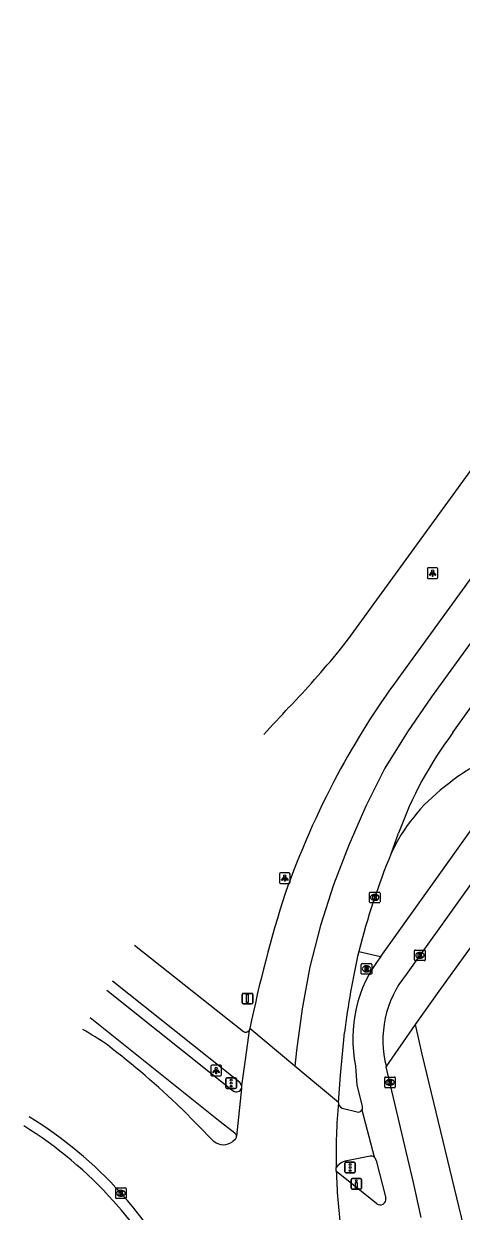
# Model space of a CAD drawing. Extents: x 160107 to 160928, y 382056 to 382918.
# Drawn here: x 160122.6 to 160163.8, y 382197.2 to 382309.1 of the extents above; entities that cross this region are included whole.
import ezdxf

# ---------------------------------------------------------------- set-up
doc = ezdxf.new("R2010")
doc.units = 0
for name, color, linetype in [('IMGEO_Drukknoppaal', 7, 'Continuous'), ('IMGEO_Fietspad_open', 7, 'Continuous'), ('IMGEO_Kolk', 7, 'Continuous'), ('IMGEO_Lichtpunt', 7, 'Continuous'), ('IMGEO_Rijbaan_lokaal_gesloten', 7, 'Continuous'), ('IMGEO_Rijbaan_lokaal_open', 7, 'Continuous'), ('IMGEO_Rijbaan_regionaal_gesloten', 7, 'Continuous'), ('IMGEO_Rioolput', 7, 'Continuous'), ('IMGEO_Verkeersbordpaal', 7, 'Continuous'), ('IMGEO_Verkeerseiland_open', 7, 'Continuous'), ('IMGEO_Verkeersregelinstallatiepaal', 7, 'Continuous'), ('IMGEO_Voetpad_open', 7, 'Continuous')]:
    doc.layers.add(name, color=color, linetype=linetype)

msp = doc.modelspace()

# ---------------------------------------------------------------- linework, layer by layer
at = {"layer": 'IMGEO_Drukknoppaal'}
for p, q in [((160153.41, 382199.35), (160153.41, 382200.15)), ((160153.41, 382200.15), (160153.41, 382199.35)), ((160153.51, 382200.25), (160154.29, 382200.25)), ((160154.29, 382200.25), (160153.51, 382200.25)), ((160154.39, 382200.15), (160154.39, 382199.35)), ((160154.39, 382199.35), (160154.39, 382200.15)), ((160154.29, 382199.25), (160153.51, 382199.25)), ((160153.51, 382199.25), (160154.29, 382199.25))]:
    msp.add_line(p, q, dxfattribs=at)
msp.add_lwpolyline([(160153.98, 382199.88), (160153.98, 382199.38), (160153.82, 382199.38), (160153.82, 382199.88), (160153.98, 382199.88)], dxfattribs=at)
msp.add_circle((160153.9, 382200.04), 0.085, dxfattribs=at)
for centre, start, end in [((160153.51, 382200.15), 90, 180), ((160153.51, 382200.15), 90, 180), ((160154.29, 382200.15), 0, 90), ((160154.29, 382200.15), 360, 90), ((160153.51, 382199.35), 180, 270), ((160153.51, 382199.35), 180, 270), ((160154.29, 382199.35), 270, 0), ((160154.29, 382199.35), 270, 0)]:
    msp.add_arc(centre, 0.1, start, end, dxfattribs=at)
at = {"layer": 'IMGEO_Fietspad_open'}
for points in [[(160169.74, 382240.2), (160156.19, 382221.19)], [(160169.16, 382234.24), (160158.59, 382219.49)], [(160130.39, 382218), (160142.31, 382208.5)], [(160128.81, 382215.42), (160141.07, 382205.63), (160142.46, 382204.55)], [(160153.82, 382210.86), (160153.96, 382209.07), (160154.46, 382207.09)], [(160160.02, 382196.58), (160159.29, 382199.89), (160156.72, 382210.79)], [(160154.42, 382206.72), (160155.57, 382202.29)], [(160155.78, 382201.96), (160156.69, 382198.39)], [(160155.82, 382197.86), (160152.17, 382200.78), (160152.01, 382200.97)]]:
    msp.add_lwpolyline(points, dxfattribs=at)
for centre, radius, start, end in [((160166.26, 382213.45), 12.7, 142.4399, 191.7306), ((160166.18, 382213.31), 9.78, 140.8755, 194.9458), ((160142.6, 382208.93), 0.509, 235.9494, 337.9899), ((160154.06, 382206.95), 0.429, 327.6085, 19.169), ((160142.2, 382204.23), 0.412, 0.5717, 50.3407), ((160155.28, 382201.87), 0.502, 9.6042, 55.1571), ((160156.13, 382198.33), 0.562, 236.0291, 6.1686)]:
    msp.add_arc(centre, radius, start, end, dxfattribs=at)
at = {"layer": 'IMGEO_Kolk'}
for p, q in [((160155.13, 382226.32), (160155.13, 382227.17)), ((160155.2, 382227.25), (160156.06, 382227.25)), ((160155.62, 382227.03), (160155.64, 382227.03)), ((160155.64, 382226.47), (160155.62, 382226.47)), ((160156.13, 382227.17), (160156.13, 382226.32)), ((160156.06, 382226.25), (160155.2, 382226.25)), ((160159.39, 382220.86), (160159.39, 382221.71)), ((160159.47, 382221.79), (160160.32, 382221.79)), ((160159.88, 382221.57), (160159.91, 382221.57)), ((160159.9, 382221.01), (160159.88, 382221.01)), ((160160.39, 382221.71), (160160.39, 382220.86)), ((160160.32, 382220.79), (160159.47, 382220.79)), ((160156.57, 382208.9), (160156.57, 382209.75)), ((160156.64, 382209.82), (160157.5, 382209.82)), ((160157.57, 382209.75), (160157.57, 382208.9)), ((160157.5, 382208.82), (160156.64, 382208.82)), ((160157.08, 382209.04), (160157.05, 382209.04)), ((160157.06, 382209.6), (160157.08, 382209.6)), ((160131.22, 382198.45), (160131.22, 382199.3)), ((160131.29, 382199.37), (160132.14, 382199.37)), ((160131.73, 382198.59), (160131.7, 382198.59)), ((160131.71, 382199.15), (160131.73, 382199.15)), ((160132.22, 382199.3), (160132.22, 382198.45)), ((160132.14, 382198.37), (160131.29, 382198.37))]:
    msp.add_line(p, q, dxfattribs=at)
for points in [[(160155.13, 382226.32), (160155.13, 382227.17)], [(160155.2, 382227.25), (160156.06, 382227.25)], [(160155.45, 382226.95), (160155.57, 382226.95), (160155.57, 382226.79), (160155.7, 382226.95), (160155.87, 382226.95), (160155.72, 382226.8), (160155.87, 382226.55), (160155.72, 382226.55), (160155.64, 382226.71), (160155.57, 382226.64), (160155.57, 382226.55), (160155.45, 382226.55), (160155.45, 382226.95)], [(160156.13, 382227.17), (160156.13, 382226.32)], [(160156.06, 382226.25), (160155.2, 382226.25)], [(160159.39, 382220.86), (160159.39, 382221.71)], [(160159.47, 382221.79), (160160.32, 382221.79)], [(160159.71, 382221.49), (160159.84, 382221.49), (160159.84, 382221.34), (160159.97, 382221.49), (160160.13, 382221.49), (160159.99, 382221.34), (160160.14, 382221.09), (160159.99, 382221.09), (160159.9, 382221.25), (160159.84, 382221.19), (160159.84, 382221.09), (160159.71, 382221.09), (160159.71, 382221.49)], [(160160.39, 382221.71), (160160.39, 382220.86)], [(160160.32, 382220.79), (160159.47, 382220.79)], [(160156.57, 382208.9), (160156.57, 382209.75)], [(160156.64, 382209.82), (160157.5, 382209.82)], [(160157.57, 382209.75), (160157.57, 382208.9)], [(160157.5, 382208.82), (160156.64, 382208.82)], [(160156.89, 382209.52), (160157.01, 382209.52), (160157.01, 382209.37), (160157.14, 382209.52), (160157.31, 382209.52), (160157.16, 382209.37), (160157.31, 382209.12), (160157.16, 382209.12), (160157.08, 382209.29), (160157.01, 382209.22), (160157.01, 382209.12), (160156.89, 382209.12), (160156.89, 382209.52)], [(160131.22, 382198.45), (160131.22, 382199.3)], [(160131.29, 382199.37), (160132.14, 382199.37)], [(160131.54, 382199.07), (160131.66, 382199.07), (160131.66, 382198.92), (160131.79, 382199.07), (160131.96, 382199.07), (160131.81, 382198.92), (160131.96, 382198.67), (160131.81, 382198.67), (160131.73, 382198.84), (160131.66, 382198.77), (160131.66, 382198.67), (160131.54, 382198.67), (160131.54, 382199.07)], [(160132.22, 382199.3), (160132.22, 382198.45)], [(160132.14, 382198.37), (160131.29, 382198.37)]]:
    msp.add_lwpolyline(points, dxfattribs=at)
for centre, start, end in [((160155.21, 382227.17), 91.552, 178.448), ((160155.21, 382227.17), 91.552, 178.448), ((160156.05, 382227.17), 1.552, 88.448), ((160156.05, 382227.17), 1.552, 88.448), ((160155.21, 382226.32), 181.552, 268.448), ((160155.21, 382226.32), 181.552, 268.448), ((160156.05, 382226.32), 271.552, 358.448), ((160156.05, 382226.32), 271.552, 358.448), ((160159.47, 382221.71), 91.552, 178.448), ((160159.47, 382221.71), 91.552, 178.448), ((160159.47, 382220.86), 181.552, 268.448), ((160159.47, 382220.86), 181.552, 268.448), ((160160.32, 382221.71), 1.552, 88.448), ((160160.32, 382221.71), 1.552, 88.448), ((160160.32, 382220.86), 271.552, 358.448), ((160160.32, 382220.86), 271.552, 358.448), ((160156.65, 382209.75), 91.552, 178.448), ((160156.65, 382209.75), 91.552, 178.448), ((160157.49, 382209.75), 1.552, 88.448), ((160157.49, 382209.75), 1.552, 88.448), ((160156.65, 382208.9), 181.552, 268.448), ((160156.65, 382208.9), 181.552, 268.448), ((160157.49, 382208.9), 271.552, 358.448), ((160157.49, 382208.9), 271.552, 358.448), ((160131.29, 382199.3), 91.552, 178.448), ((160131.29, 382199.3), 91.552, 178.448), ((160131.29, 382198.45), 181.552, 268.448), ((160131.29, 382198.45), 181.552, 268.448), ((160132.14, 382199.3), 1.552, 88.448), ((160132.14, 382199.3), 1.552, 88.448), ((160132.14, 382198.45), 271.552, 358.448), ((160132.14, 382198.45), 271.552, 358.448)]:
    msp.add_arc(centre, 0.0765, start, end, dxfattribs=at)
for centre, major_axis, ratio, start_param, end_param in [((160155.62, 382226.75), (-0.387, 0.002), 0.722429, 4.712389, 7.853982), ((160155.64, 382226.75), (-0.39, 0.002), 0.717154, 1.570796, 4.712389), ((160159.88, 382221.29), (-0.387, 0.002), 0.722429, 4.712389, 7.853982), ((160159.9, 382221.29), (-0.39, 0.002), 0.717154, 1.570796, 4.712389), ((160157.06, 382209.32), (-0.387, 0.002), 0.722429, 4.712389, 7.853982), ((160157.08, 382209.32), (-0.39, 0.002), 0.717154, 1.570796, 4.712389), ((160131.7, 382198.87), (-0.387, 0.002), 0.722429, 4.712389, 7.853982), ((160131.73, 382198.87), (-0.39, 0.002), 0.717154, 1.570796, 4.712389)]:
    msp.add_ellipse(centre, major_axis=major_axis, ratio=ratio, start_param=start_param, end_param=end_param, dxfattribs=at)
at = {"layer": 'IMGEO_Lichtpunt'}
for p, q in [((160161.49, 382257.81), (160160.68, 382257.81)), ((160161.49, 382257.81), (160160.68, 382257.81)), ((160160.59, 382257.72), (160160.59, 382256.91)), ((160160.59, 382257.72), (160160.59, 382256.91)), ((160160.68, 382256.82), (160161.49, 382256.82)), ((160160.68, 382256.82), (160161.49, 382256.82)), ((160161.59, 382256.91), (160161.59, 382257.72)), ((160161.59, 382256.91), (160161.59, 382257.72)), ((160146.65, 382228.98), (160146.65, 382228.17)), ((160146.65, 382228.98), (160146.65, 382228.17)), ((160147.55, 382229.07), (160146.75, 382229.07)), ((160147.55, 382229.07), (160146.75, 382229.07)), ((160147.65, 382228.17), (160147.65, 382228.98)), ((160147.65, 382228.17), (160147.65, 382228.98)), ((160146.75, 382228.07), (160147.55, 382228.07)), ((160146.75, 382228.07), (160147.55, 382228.07)), ((160140.19, 382210.84), (160140.19, 382210.03)), ((160140.19, 382210.84), (160140.19, 382210.03)), ((160141.09, 382210.94), (160140.28, 382210.94)), ((160141.09, 382210.94), (160140.28, 382210.94)), ((160141.18, 382210.03), (160141.18, 382210.84)), ((160141.18, 382210.03), (160141.18, 382210.84)), ((160140.28, 382209.94), (160141.09, 382209.94)), ((160140.28, 382209.94), (160141.09, 382209.94))]:
    msp.add_line(p, q, dxfattribs=at)
for points in [[(160160.96, 382257.38), (160161, 382257.36), (160160.81, 382257.09), (160160.78, 382257.12), (160160.96, 382257.38)], [(160161.06, 382257.34), (160161.11, 382257.34), (160161.11, 382257.01), (160161.06, 382257.01), (160161.06, 382257.34)], [(160161.17, 382257.36), (160161.21, 382257.38), (160161.4, 382257.12), (160161.36, 382257.09), (160161.17, 382257.36)], [(160147.03, 382228.64), (160147.06, 382228.61), (160146.88, 382228.35), (160146.84, 382228.38), (160147.03, 382228.64)], [(160147.13, 382228.59), (160147.18, 382228.59), (160147.18, 382228.27), (160147.13, 382228.27), (160147.13, 382228.59)], [(160147.24, 382228.61), (160147.28, 382228.64), (160147.46, 382228.38), (160147.42, 382228.35), (160147.24, 382228.61)], [(160140.56, 382210.5), (160140.6, 382210.48), (160140.41, 382210.21), (160140.37, 382210.24), (160140.56, 382210.5)], [(160140.66, 382210.46), (160140.71, 382210.46), (160140.71, 382210.13), (160140.66, 382210.13), (160140.66, 382210.46)], [(160140.77, 382210.48), (160140.81, 382210.5), (160141, 382210.24), (160140.96, 382210.21), (160140.77, 382210.48)]]:
    msp.add_lwpolyline(points, dxfattribs=at)
for centre in [(160161.09, 382257.52), (160147.15, 382228.77), (160140.69, 382210.64)]:
    msp.add_circle(centre, 0.0994, dxfattribs=at)
for centre, start, end in [((160160.68, 382257.72), 90, 180), ((160160.68, 382257.72), 90, 180), ((160161.49, 382257.72), 0, 90), ((160161.49, 382257.72), 0, 90), ((160160.68, 382256.91), 180, 270), ((160160.68, 382256.91), 180, 270), ((160161.49, 382256.91), 270, 0), ((160161.49, 382256.91), 270, 360), ((160146.75, 382228.98), 90, 180), ((160146.75, 382228.98), 90, 180), ((160147.55, 382228.98), 0, 90), ((160147.55, 382228.98), 0, 90), ((160146.75, 382228.17), 180, 270), ((160146.75, 382228.17), 180, 270), ((160147.55, 382228.17), 270, 0), ((160147.55, 382228.17), 270, 360), ((160140.28, 382210.84), 90, 180), ((160140.28, 382210.84), 90, 180), ((160141.09, 382210.84), 0, 90), ((160141.09, 382210.84), 0, 90), ((160140.28, 382210.03), 180, 270), ((160140.28, 382210.03), 180, 270), ((160141.09, 382210.03), 270, 0), ((160141.09, 382210.03), 270, 360)]:
    msp.add_arc(centre, 0.0946, start, end, dxfattribs=at)
at = {"layer": 'IMGEO_Rijbaan_lokaal_gesloten'}
for points in [[(160152.27, 382250), (160153.16, 382251.11), (160178.49, 382285.96), (160207.79, 382326.26), (160212.85, 382333.29), (160218.04, 382340.57), (160223.23, 382348.04), (160228.08, 382354.97), (160232.79, 382361.9), (160237.96, 382369.49), (160242, 382375.5), (160249.72, 382387.14)], [(160157.83, 382247.36), (160159.74, 382250), (160183.37, 382282.58), (160223.21, 382337.49)], [(160207.09, 382309.32), (160202.47, 382302.94), (160197.85, 382296.6), (160193.26, 382290.22), (160188.63, 382283.84), (160186.32, 382280.65), (160170.17, 382258.34), (160160.98, 382245.66), (160158.72, 382242.36), (160156.58, 382238.92), (160154.79, 382235.34), (160153.18, 382231.68), (160151.75, 382227.95), (160150.52, 382224.11), (160149.53, 382220.21), (160148.78, 382216.26), (160148.25, 382212.32), (160148.09, 382210.85)], [(160163, 382242.29), (160168.48, 382250), (160168.79, 382250.44)], [(160157.18, 382230.87), (160157.88, 382232.8)], [(160152.21, 382207.42), (160152.41, 382209.99), (160152.69, 382212.99), (160152.77, 382214.02)]]:
    msp.add_lwpolyline(points, dxfattribs=at)
for centre, radius, start, end in [((160084.81, 382304.92), 86.99, 316.1663, 320.8491), ((160217.28, 382203.51), 73.88, 143.5904, 151.9248), ((160088.22, 382297.61), 79.51, 315.7427, 318.2644), ((160192.31, 382220.32), 36.63, 143.148, 160.0755), ((160224.56, 382199.81), 82.04, 152.0365, 160.555), ((160220.33, 382204.84), 68.31, 157.5948, 165.748), ((160264.72, 382189.61), 123.37, 162.2983, 168.4153), ((160228.4, 382204.58), 76.21, 167.0533, 172.8819)]:
    msp.add_arc(centre, radius, start, end, dxfattribs=at)
at = {"layer": 'IMGEO_Rijbaan_lokaal_open'}
for centre, radius, start, end in [((160174.13, 382222.97), 18.54, 114.2765, 130.0564), ((160172.32, 382223.93), 16.66, 127.4154, 155.354)]:
    msp.add_arc(centre, radius, start, end, dxfattribs=at)
at = {"layer": 'IMGEO_Rijbaan_regionaal_gesloten'}
for points in [[(160143.8, 382214.22), (160143.44, 382211.67), (160143.09, 382209.02)], [(160143.87, 382214.39), (160143.8, 382214.22)], [(160148.09, 382210.85), (160143.87, 382214.39)], [(160152.21, 382207.42), (160148.09, 382210.85)], [(160143.07, 382208.73), (160142.61, 382204.24)], [(160143.09, 382209.02), (160143.07, 382208.73)], [(160140.48, 382203.76), (160137.38, 382206.9)], [(160142.51, 382203.96), (160142.26, 382203.75)], [(160152.01, 382200.97), (160152, 382201.29)]]:
    msp.add_lwpolyline(points, dxfattribs=at)
for centre, radius, start, end in [((160095.8, 382160.12), 63.1, 56.693, 59.1835), ((160077.81, 382144.54), 86.23, 46.3149, 52.3832), ((160207.68, 382202.49), 55.69, 174.9274, 181.2424), ((160102, 382172.02), 40.05, 42.0949, 58.2366), ((160142.2, 382204.23), 0.414, 319.2988, 0.6007), ((160141.37, 382204.83), 1.39, 230.0721, 309.4132), ((160207.58, 382202.51), 55.59, 181.5814, 187.1739), ((160102.48, 382172.33), 39.49, 359.5897, 42.2372)]:
    msp.add_arc(centre, radius, start, end, dxfattribs=at)
at = {"layer": 'IMGEO_Rioolput'}
for p, q in [((160154.35, 382219.59), (160154.35, 382220.44)), ((160154.42, 382220.52), (160155.28, 382220.52)), ((160154.86, 382219.74), (160154.83, 382219.74)), ((160154.84, 382220.3), (160154.86, 382220.3)), ((160155.35, 382220.44), (160155.35, 382219.59)), ((160155.28, 382219.52), (160154.42, 382219.52))]:
    msp.add_line(p, q, dxfattribs=at)
for points in [[(160154.35, 382219.59), (160154.35, 382220.44)], [(160154.42, 382220.52), (160155.28, 382220.52)], [(160154.94, 382220.21), (160154.69, 382220.22), (160154.69, 382219.82)], [(160154.69, 382219.82), (160154.81, 382219.82), (160154.81, 382219.98), (160154.82, 382219.98)], [(160154.86, 382220.14), (160154.81, 382220.14), (160154.81, 382220.05)], [(160154.81, 382220.05), (160154.86, 382220.05)], [(160154.87, 382219.95), (160154.94, 382219.82), (160155.08, 382219.82), (160155.01, 382219.94)], [(160155.35, 382220.44), (160155.35, 382219.59)], [(160155.28, 382219.52), (160154.42, 382219.52)]]:
    msp.add_lwpolyline(points, dxfattribs=at)
for centre, radius, start, end in [((160154.43, 382220.44), 0.0765, 91.552, 178.448), ((160154.43, 382220.44), 0.0765, 91.552, 178.448), ((160154.82, 382219.93), 0.0533, 26.0293, 88.6989), ((160154.87, 382220.04), 0.0964, 77.0061, 93.1865), ((160154.85, 382220.24), 0.19, 274.7715, 282.9687), ((160154.88, 382220.1), 0.0378, 276.6634, 79.6772), ((160154.94, 382220.1), 0.109, 350.3612, 89.416), ((160154.94, 382220.1), 0.112, 277.5842, 350.9817), ((160154.92, 382219.89), 0.108, 29.5134, 73.7905), ((160155.27, 382220.44), 0.0765, 1.552, 88.448), ((160155.27, 382220.44), 0.0765, 1.552, 88.448), ((160154.43, 382219.59), 0.0765, 181.552, 268.448), ((160154.43, 382219.59), 0.0765, 181.552, 268.448), ((160155.27, 382219.59), 0.0765, 271.552, 358.448), ((160155.27, 382219.59), 0.0765, 271.552, 358.448)]:
    msp.add_arc(centre, radius, start, end, dxfattribs=at)
for centre, major_axis, ratio, start_param, end_param in [((160154.84, 382220.02), (-0.387, 0.002), 0.722429, 4.712389, 7.853982), ((160154.86, 382220.02), (-0.39, 0.002), 0.717154, 1.570796, 4.712389)]:
    msp.add_ellipse(centre, major_axis=major_axis, ratio=ratio, start_param=start_param, end_param=end_param, dxfattribs=at)
at = {"layer": 'IMGEO_Verkeersbordpaal'}
for p, q in [((160143.14, 382216.82), (160143.14, 382217.61)), ((160143.14, 382217.61), (160143.14, 382216.82)), ((160143.24, 382217.71), (160144.03, 382217.71)), ((160144.03, 382217.71), (160143.24, 382217.71)), ((160144.13, 382217.61), (160144.13, 382216.82)), ((160144.13, 382216.82), (160144.13, 382217.61)), ((160144.03, 382216.72), (160143.24, 382216.72)), ((160143.24, 382216.72), (160144.03, 382216.72))]:
    msp.add_line(p, q, dxfattribs=at)
msp.add_lwpolyline([(160143.56, 382217.59), (160143.71, 382217.59), (160143.71, 382216.84), (160143.56, 382216.84), (160143.56, 382217.59)], dxfattribs=at)
for centre, start, end in [((160143.24, 382217.61), 90, 180), ((160143.24, 382217.61), 90, 180), ((160144.03, 382217.61), 0, 90), ((160144.03, 382217.61), 360, 90), ((160143.24, 382216.82), 180, 270), ((160143.24, 382216.82), 180, 270), ((160144.03, 382216.82), 270, 0), ((160144.03, 382216.82), 270, 0)]:
    msp.add_arc(centre, 0.1, start, end, dxfattribs=at)
at = {"layer": 'IMGEO_Verkeerseiland_open'}
msp.add_lwpolyline([(160154.12, 382221.65), (160156.19, 382221.19)], dxfattribs=at)
for centre, radius, start, end in [((160102.08, 382172.22), 38.84, 41.8378, 58.1859), ((160102.48, 382172.27), 38.51, 349.8301, 42.1733)]:
    msp.add_arc(centre, radius, start, end, dxfattribs=at)
at = {"layer": 'IMGEO_Verkeersregelinstallatiepaal'}
for p, q in [((160141.6, 382208.84), (160141.6, 382209.64)), ((160141.6, 382209.64), (160141.6, 382208.84)), ((160141.7, 382209.74), (160142.49, 382209.74)), ((160142.49, 382209.74), (160141.7, 382209.74)), ((160142.59, 382209.64), (160142.59, 382208.84)), ((160142.59, 382208.84), (160142.59, 382209.64)), ((160142.49, 382208.74), (160141.7, 382208.74)), ((160141.7, 382208.74), (160142.49, 382208.74)), ((160152.81, 382200.89), (160152.81, 382201.69)), ((160152.81, 382201.69), (160152.81, 382200.89)), ((160152.91, 382201.79), (160153.7, 382201.79)), ((160153.7, 382201.79), (160152.91, 382201.79)), ((160153.7, 382200.79), (160152.91, 382200.79)), ((160152.91, 382200.79), (160153.7, 382200.79)), ((160153.8, 382201.69), (160153.8, 382200.89)), ((160153.8, 382200.89), (160153.8, 382201.69))]:
    msp.add_line(p, q, dxfattribs=at)
for centre in [(160142.1, 382209.53), (160142.1, 382209.24), (160142.1, 382208.95), (160153.31, 382201.58), (160153.31, 382201.29), (160153.31, 382201)]:
    msp.add_circle(centre, 0.085, dxfattribs=at)
for centre, start, end in [((160141.7, 382209.64), 90, 180), ((160141.7, 382209.64), 90, 180), ((160142.49, 382209.64), 0, 90), ((160142.49, 382209.64), 360, 90), ((160141.7, 382208.84), 180, 270), ((160141.7, 382208.84), 180, 270), ((160142.49, 382208.84), 270, 0), ((160142.49, 382208.84), 270, 0), ((160152.91, 382201.69), 90, 180), ((160152.91, 382201.69), 90, 180), ((160152.91, 382200.89), 180, 270), ((160152.91, 382200.89), 180, 270), ((160153.7, 382201.69), 0, 90), ((160153.7, 382201.69), 360, 90), ((160153.7, 382200.89), 270, 0), ((160153.7, 382200.89), 270, 0)]:
    msp.add_arc(centre, 0.1, start, end, dxfattribs=at)
at = {"layer": 'IMGEO_Voetpad_open'}
for points in [[(160159.47, 382214.77), (160161.69, 382217.91), (160165.88, 382223.71)], [(160133, 382222.25), (160143.25, 382214.11)], [(160143.09, 382209.02), (160142.92, 382209.32), (160130.92, 382218.87)], [(160156.72, 382210.79), (160159.47, 382214.77)], [(160166.57, 382186.28), (160165.12, 382191.15), (160160.11, 382211.98), (160159.47, 382214.77)], [(160152.57, 382206.9), (160154.1, 382206.52)], [(160155.19, 382202.37), (160152.85, 382201.88)], [(160152.15, 382201.49), (160152, 382201.29)]]:
    msp.add_lwpolyline(points, dxfattribs=at)
for centre, radius, start, end in [((160143.46, 382214.47), 0.419, 239.8563, 323.4878), ((160152.72, 382207.39), 0.513, 177.2219, 252.6874), ((160154.06, 382206.95), 0.427, 275.6936, 327.6017), ((160153.23, 382200.38), 1.55, 104.2747, 134.0576), ((160155.28, 382201.87), 0.503, 54.8156, 100.1908)]:
    msp.add_arc(centre, radius, start, end, dxfattribs=at)

doc.saveas('drawing.dxf')
